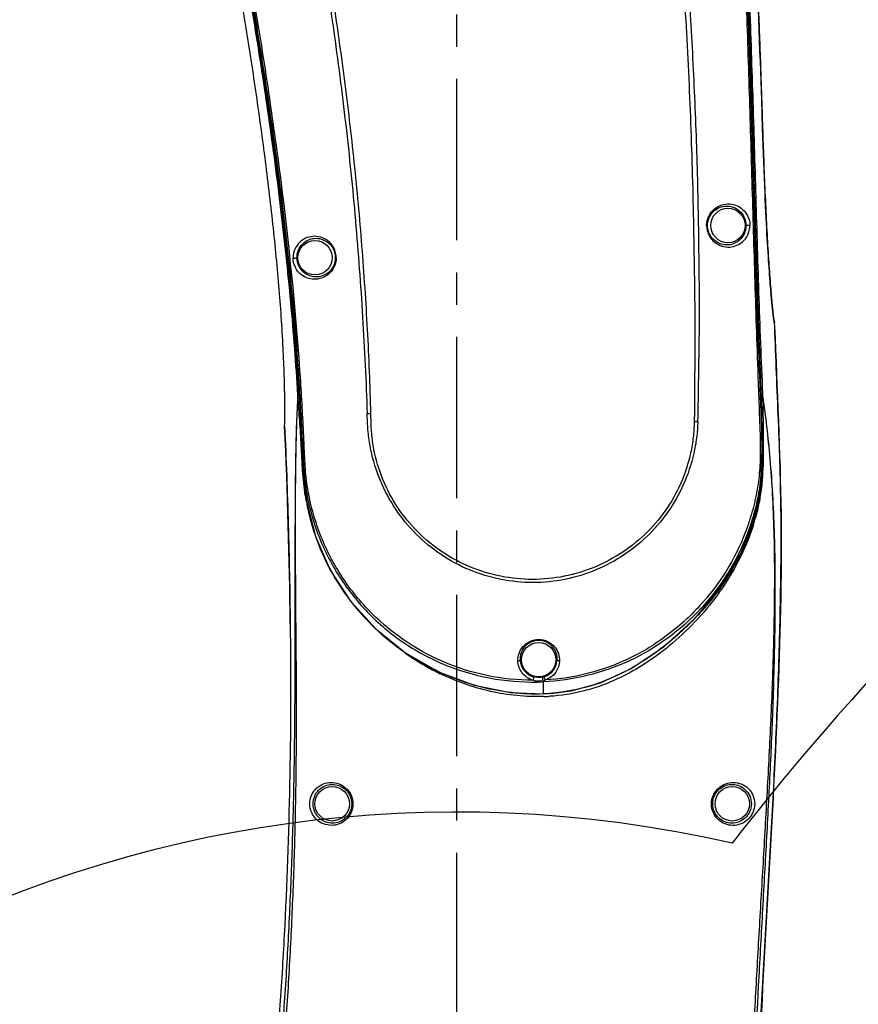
# Model space of a CAD drawing. Header units: millimetres. Extents: x 5828 to 6704, y 123 to 421.
# Tile 279 of 288: x 6553 to 6562, y 349 to 360. Entities that reach past the tile are written whole.
import ezdxf

# ---------------------------------------------------------------- set-up
doc = ezdxf.new("R2010")
doc.units = ezdxf.units.MM
doc.linetypes.add('CENTER', pattern=[0.6, 0.375, -0.075, 0.075, -0.075])
for name, color, linetype in [('中心线', 7, 'Continuous'), ('外形图', 7, 'Continuous'), ('尺寸标注', 7, 'Continuous'), ('运动范围', 7, 'Continuous')]:
    doc.layers.add(name, color=color, linetype=linetype)
doc.styles.add('微软雅黑', font='msyh.ttc', dxfattribs={"height": 1.5})
doc.dimstyles.new('尺寸标注_1_20比例', dxfattribs={"dimtxt": 1.5, "dimasz": 1.25, "dimexe": 0.5, "dimexo": 0.4, "dimgap": 0.5, "dimtad": 1, "dimdec": 1, "dimlfac": 20, "dimdsep": 46, "dimtxsty": '微软雅黑', "dimcen": 0.09, "dimadec": 0, "dimazin": 0, "dimtp": 0.01, "dimtm": 0.01, "dimtfac": 1, "dimtdec": 1, "dimtofl": 0, "dimtmove": 0, "dimatfit": 3, "dimfxl": 1, "dimtolj": 1, "dimarcsym": 0})

# ---------------------------------------------------------------- blocks, each defined once
blk = doc.blocks.new('*D1144')
at = {"layer": 'Defpoints', "color": 0}
for p in [(6557.796, 395.67), (6487.648, 286.241), (6537.997, 286.241)]:
    blk.add_point(p, dxfattribs=at)
at = {"layer": '尺寸标注', "color": 0, "lineweight": -2}
for p, q in [((6557.396, 395.67), (6487.148, 395.67)), ((6487.648, 394.42), (6487.648, 287.491)), ((6537.597, 286.241), (6487.148, 286.241))]:
    blk.add_line(p, q, dxfattribs=at)
at = {"layer": '尺寸标注', "color": 0}
for points in [[(6487.856, 394.42), (6487.439, 394.42), (6487.648, 395.67)], [(6487.439, 287.491), (6487.856, 287.491), (6487.648, 286.241)]]:
    blk.add_solid(points, dxfattribs=at)
at = {"layer": '尺寸标注', "color": 0, "insert": (6486.376, 340.956), "char_height": 1.5, "attachment_point": 5, "rotation": 90, "style": '微软雅黑'}
blk.add_mtext('\\A1;\\A1;{\\fAlibaba PuHuiTi 3.0 55 Regular|b0|i0|c134|p18;2188.6}', dxfattribs=at)

msp = doc.modelspace()

# ---------------------------------------------------------------- linework, layer by layer
at = {"layer": '中心线', "linetype": 'CENTER', "ltscale": 5}
msp.add_line((6557.7962, 330.8596), (6557.7962, 371.8928), dxfattribs=at)
at = {"layer": '外形图', "linetype": 'ByBlock'}
for p, q in [((6561.3489, 359.1664), (6561.3384, 359.4874)), ((6561.4885, 356.8938), (6561.4886, 356.8938)), ((6561.49, 356.8542), (6561.4886, 356.8938)), ((6555.9624, 356.048), (6555.9633, 356.2149)), ((6555.9474, 356.047), (6555.9463, 356.0603)), ((6555.9624, 356.048), (6555.9624, 356.0481)), ((6561.3322, 356.049), (6561.3321, 356.049)), ((6561.3484, 356.0709), (6561.3488, 356.0492)), ((6555.793, 355.6964), (6555.7931, 355.6968)), ((6555.7931, 355.698), (6555.7932, 355.7005)), ((6555.7931, 355.6968), (6555.7931, 355.698)), ((6556.0002, 355.5373), (6556.0181, 355.538)), ((6558.8009, 352.724), (6558.8003, 352.7368)), ((6558.8042, 352.5823), (6558.804, 352.5869))]:
    msp.add_line(p, q, dxfattribs=at)
for points in [[(6561.3384, 359.4874), (6561.3347, 359.598), (6561.3309, 359.7104), (6561.327, 359.8248), (6561.323, 359.941), (6561.3189, 360.0591), (6561.3146, 360.1791), (6561.3101, 360.301), (6561.3056, 360.4248), (6561.3008, 360.5506), (6561.2959, 360.6784), (6561.2908, 360.8082), (6561.2855, 360.94), (6561.28, 361.0738), (6561.2744, 361.2063)], [(6561.4855, 356.9047), (6561.4853, 356.9051), (6561.4851, 356.9059), (6561.4848, 356.907), (6561.4844, 356.9085), (6561.484, 356.9103), (6561.4835, 356.9125), (6561.483, 356.915), (6561.4824, 356.9179), (6561.4818, 356.9212), (6561.4812, 356.9248), (6561.4805, 356.9289), (6561.4797, 356.9335), (6561.479, 356.9385), (6561.4781, 356.9442), (6561.4772, 356.9504), (6561.4763, 356.9573), (6561.4753, 356.9649), (6561.4742, 356.9732), (6561.4731, 356.9823), (6561.4719, 356.9921), (6561.4706, 357.0028), (6561.4693, 357.0143), (6561.4679, 357.0267), (6561.4665, 357.04), (6561.465, 357.0542), (6561.4634, 357.0694), (6561.4618, 357.0856), (6561.46, 357.103), (6561.4582, 357.1215), (6561.4564, 357.1414), (6561.4544, 357.1627), (6561.4524, 357.1854), (6561.4502, 357.2096), (6561.448, 357.2353), (6561.4457, 357.2626), (6561.4433, 357.2915), (6561.4408, 357.3219), (6561.4383, 357.3541), (6561.4357, 357.3879), (6561.433, 357.4234), (6561.4303, 357.4606), (6561.4275, 357.4996), (6561.4247, 357.5403), (6561.4218, 357.5829), (6561.4188, 357.6273), (6561.4159, 357.6737), (6561.4128, 357.7221), (6561.4098, 357.7725), (6561.4066, 357.825), (6561.4035, 357.8797), (6561.4003, 357.9367), (6561.3971, 357.9962), (6561.3939, 358.0581), (6561.3906, 358.1227), (6561.3873, 358.1902), (6561.384, 358.2609), (6561.3805, 358.3354), (6561.3771, 358.4139), (6561.3735, 358.4964), (6561.37, 358.5827), (6561.3664, 358.6727), (6561.3628, 358.766), (6561.3593, 358.8624), (6561.3558, 358.9616), (6561.3523, 359.063), (6561.3489, 359.1664)], [(6555.9624, 356.048), (6556.003, 355.3102), (6556.0465, 354.8261), (6556.1528, 354.4148), (6556.3245, 354.024), (6556.5579, 353.6635), (6556.8516, 353.3384), (6557.1971, 353.0608), (6557.5836, 352.8404), (6557.9978, 352.6846), (6558.4186, 352.5991), (6558.8042, 352.5823)], [(6558.8042, 352.5823), (6559.1248, 352.6177), (6559.4647, 352.7125), (6559.8212, 352.8789), (6560.2035, 353.1364), (6560.5772, 353.4768), (6560.8768, 353.8458), (6561.0946, 354.2163), (6561.2421, 354.5959), (6561.3241, 354.9761), (6561.3454, 355.4165), (6561.3321, 356.049)]]:
    msp.add_lwpolyline(points, dxfattribs=at)
for centre in [(6560.9462, 358.0303), (6556.1462, 357.6553), (6558.7462, 352.9803), (6556.3462, 351.3053), (6560.9962, 351.3053)]:
    msp.add_circle(centre, 0.2, dxfattribs=at)
for centre, radius, start, end in [((6522.3599, 354.0446), 33.6734, 2.54062, 3.69533), ((6521.2211, 353.9239), 34.8344, 2.65586, 3.77268), ((6628.635, 357.3479), 67.3154, 181.105612, 181.290794), ((6556.7589, 358.1029), 2.2597, 269.85042, 270.93718), ((6560.6211, 359.3607), 3.6107, 268.93893, 269.60669), ((6555.8182, 355.6978), 0.0252, 177.87172, 181.92522), ((6493.4563, 352.7732), 62.4053, 0.571318, 2.685326), ((6558.7486, 355.2963), 2.745, 188.48891, 190.62774), ((6558.4039, 355.2328), 2.3945, 190.65431, 196.62975), ((6558.9251, 355.2847), 2.4305, 342.4263, 344.35672), ((6558.6027, 355.2943), 2.6026, 196.67496, 201.44298), ((6558.8783, 355.4476), 2.9227, 234.92881, 240.87061), ((6558.8519, 355.401), 2.8691, 240.87812, 244.18224), ((6558.7457, 352.99), 0.2154, 182.577, 254.39777), ((6558.7462, 352.99), 0.2155, 288.73638, 357.41251), ((6558.7473, 352.9865), 0.2117, 282.64452, 288.74967), ((6558.7471, 352.9232), 0.1938, 285.9247, 293.59647), ((6512.1728, 351.5861), 46.6419, 1.22953, 1.39798), ((6558.7333, 354.9481), 2.3967, 271.66809, 273.28641), ((6558.7443, 354.5882), 2.0023, 271.70803, 278.33173)]:
    msp.add_arc(centre, radius, start, end, dxfattribs=at)
for points, knots in [([(6555.9624, 356.048), (6555.9181, 356.7966), (6555.8118, 357.9174), (6555.6096, 359.4037), (6555.4349, 360.5153), (6555.2417, 361.6239), (6555.0703, 362.5458), (6554.929, 363.2827), (6554.8403, 363.7431), (6554.7684, 364.1116), (6554.7159, 364.3887), (6554.6847, 364.67), (6554.681, 365.0473), (6554.7387, 365.5175), (6554.9093, 366.0594), (6555.1753, 366.5617), (6555.6434, 367.1547), (6556.4194, 367.7221), (6557.3472, 367.9749), (6558.1035, 367.969), (6558.8463, 367.8273), (6559.7083, 367.3995), (6560.4871, 366.5539), (6560.7736, 365.8387), (6560.8468, 365.4708)], [0, 0, 0, 0, 0.1247917, 0.1872028, 0.2496184, 0.3120389, 0.3744642, 0.405678, 0.4368941, 0.4525041, 0.4681491, 0.4838328, 0.4995247, 0.5308662, 0.5622118, 0.5935573, 0.6249072, 0.6873639, 0.749846, 0.7812273, 0.8126111, 0.8751059, 0.9375611, 1, 1, 1, 1]), ([(6555.9633, 356.2149), (6555.9164, 356.9525), (6555.8069, 358.0566), (6555.6044, 359.5208), (6555.4301, 360.6158), (6555.2397, 361.7081), (6555.0676, 362.6158), (6554.9323, 363.3426), (6554.8249, 363.8863), (6554.7102, 364.4293), (6554.6804, 364.9859), (6554.7543, 365.5385), (6554.9799, 366.244), (6555.4956, 367.0328), (6556.4033, 367.7003), (6557.3099, 367.9574), (6558.0507, 367.9624), (6558.7808, 367.8362), (6559.6335, 367.4369), (6560.2916, 366.7625), (6560.6483, 366.1137), (6560.7692, 365.7619), (6560.8114, 365.5821)], [0, 0, 0, 0, 0.1251593, 0.1877469, 0.2503347, 0.3129225, 0.3755113, 0.4068024, 0.4381018, 0.4693939, 0.5006898, 0.5319808, 0.5632672, 0.6255852, 0.6879068, 0.7502252, 0.78151, 0.8127948, 0.8751164, 0.9374338, 0.9687148, 1, 1, 1, 1]), ([(6555.98, 356.2159), (6555.9324, 356.9498), (6555.8243, 358.0485), (6555.6242, 359.5059), (6555.4521, 360.596), (6555.2625, 361.6832), (6555.0941, 362.5874), (6554.9557, 363.3101), (6554.8688, 363.7617), (6554.7982, 364.1231), (6554.7461, 364.395), (6554.716, 364.6713), (6554.7124, 365.0417), (6554.768, 365.5034), (6554.9878, 366.2114), (6555.4969, 367.006), (6556.4024, 367.6805), (6557.3104, 367.9405), (6558.0529, 367.9447), (6558.7837, 367.816), (6559.636, 367.4101), (6560.4162, 366.5961), (6560.7142, 365.902), (6560.796, 365.5431)], [0, 0, 0, 0, 0.1247573, 0.1871516, 0.2495548, 0.3119584, 0.3743747, 0.4055846, 0.4367913, 0.4523864, 0.4680604, 0.4837492, 0.4994594, 0.5308169, 0.562181, 0.6246738, 0.6872137, 0.7497609, 0.7811627, 0.8125605, 0.8750743, 0.9375493, 1, 1, 1, 1]), ([(6560.5963, 355.7502), (6560.6029, 355.9206), (6560.6061, 356.2619), (6560.6185, 356.9442), (6560.6103, 357.7974), (6560.592, 358.8211), (6560.5487, 359.8441), (6560.4906, 360.8664), (6560.4138, 361.8875), (6560.3368, 362.7373), (6560.2643, 363.4161), (6560.2051, 363.9245), (6560.1449, 364.433), (6560.0749, 364.9394), (6560.0206, 365.3644), (6559.9111, 365.6887), (6559.7699, 365.9996), (6559.5283, 366.3554), (6559.1508, 366.7059), (6558.7046, 366.9639), (6558.0506, 367.1654), (6557.1718, 367.1293), (6556.4009, 366.7072), (6555.9431, 366.1991), (6555.6927, 365.7484), (6555.5475, 365.254), (6555.5259, 364.9103), (6555.5348, 364.74)], [0, 0, 0, 0, 0.0312836, 0.0625723, 0.1251543, 0.1877424, 0.2503326, 0.3129244, 0.3755167, 0.4381081, 0.4694033, 0.5006974, 0.5319887, 0.5632765, 0.5945506, 0.610205, 0.6258543, 0.6570983, 0.6883203, 0.7195482, 0.7508003, 0.8129311, 0.8750064, 0.9062254, 0.9374669, 0.9687263, 1, 1, 1, 1]), ([(6556.7959, 355.8435), (6556.7881, 356.1688), (6556.761, 356.8192), (6556.6964, 357.7937), (6556.6079, 358.7666), (6556.4927, 359.7369), (6556.3565, 360.7044), (6556.2249, 361.508), (6556.1055, 362.1482), (6556.0113, 362.6273), (6555.9121, 363.1054), (6555.8029, 363.5812), (6555.6977, 364.057), (6555.5665, 364.5272), (6555.5493, 365.0177), (6555.6376, 365.4988), (6555.8309, 365.9487), (6556.2097, 366.4758), (6556.887, 366.9593), (6557.8638, 367.144), (6558.8286, 366.9019), (6559.603, 366.2795), (6559.8941, 365.6786), (6559.9666, 365.3657)], [0, 0, 0, 0, 0.0627754, 0.1255806, 0.188407, 0.2512405, 0.3140712, 0.3769025, 0.4083143, 0.4397187, 0.4711219, 0.5025092, 0.5338952, 0.5651845, 0.5963927, 0.6276245, 0.6588543, 0.6900471, 0.752034, 0.814057, 0.8760608, 0.9380324, 1, 1, 1, 1]), ([(6560.796, 365.5431), (6560.8178, 365.4476), (6560.8515, 365.2547), (6560.8806, 364.9632), (6560.9081, 364.672), (6560.9463, 364.2841), (6560.9846, 363.7983), (6561.0431, 363.021), (6561.0983, 362.0481), (6561.15, 360.8801), (6561.1893, 359.7116), (6561.2237, 358.5431), (6561.2576, 357.3747), (6561.2825, 356.5958), (6561.2975, 356.2065)], [0, 0, 0, 0, 0.0314121, 0.0626852, 0.0939483, 0.1252025, 0.1876933, 0.2501987, 0.3751873, 0.5001704, 0.6251418, 0.7501035, 0.8750549, 1, 1, 1, 1]), ([(6560.8114, 365.5821), (6560.8561, 365.3916), (6560.905, 365.002), (6560.9532, 364.4173), (6561.0042, 363.8324), (6561.0589, 363.0515), (6561.1151, 362.0746), (6561.1654, 360.9015), (6561.2042, 359.728), (6561.238, 358.5543), (6561.273, 357.3807), (6561.299, 356.5983), (6561.3151, 356.2073)], [0, 0, 0, 0, 0.0624927, 0.1249875, 0.1874896, 0.2499905, 0.3749911, 0.4999926, 0.6249945, 0.7499964, 0.8749982, 1, 1, 1, 1]), ([(6559.9666, 365.3657), (6559.9892, 365.2683), (6560.0182, 365.0695), (6560.0546, 364.7709), (6560.0947, 364.4721), (6560.1415, 364.0729), (6560.1978, 363.5738), (6560.2615, 362.9743), (6560.3164, 362.374), (6560.3825, 361.573), (6560.4499, 360.5705), (6560.5107, 359.3665), (6560.541, 358.3622), (6560.5542, 357.5586), (6560.5625, 356.9559), (6560.5604, 356.4536), (6560.558, 356.0519), (6560.5568, 355.851), (6560.5543, 355.7507)], [0, 0, 0, 0, 0.0311132, 0.0623765, 0.0936314, 0.1248812, 0.1874041, 0.2499163, 0.3124274, 0.3749412, 0.499958, 0.6249789, 0.7499933, 0.8125108, 0.875019, 0.9375193, 0.9687751, 1, 1, 1, 1]), ([(6560.8468, 365.4708), (6560.8852, 365.2775), (6560.9219, 364.8845), (6560.9784, 364.2973), (6561.0234, 363.709), (6561.0793, 362.9246), (6561.1322, 361.9429), (6561.1814, 360.7643), (6561.2193, 359.5854), (6561.2527, 358.4064), (6561.2883, 357.2276), (6561.3151, 356.4418), (6561.3321, 356.049)], [0, 0, 0, 0, 0.0626363, 0.1251368, 0.1876401, 0.2501405, 0.3751374, 0.5001253, 0.6251043, 0.7500759, 0.875037, 1, 1, 1, 1]), ([(6560.8553, 365.4723), (6560.8739, 365.3762), (6560.8948, 365.2307), (6560.9156, 365.0359), (6560.935, 364.841), (6560.9587, 364.5972), (6560.9848, 364.3045), (6561.0093, 364.0116), (6561.0402, 363.621), (6561.0745, 363.1322), (6561.11, 362.5453), (6561.1411, 361.9581), (6561.168, 361.3705), (6561.1914, 360.7826), (6561.2123, 360.1944), (6561.2382, 359.4097), (6561.2619, 358.6247), (6561.2847, 357.8393), (6561.3028, 357.25), (6561.324, 356.6605), (6561.3403, 356.2675), (6561.3484, 356.0709)], [0, 0, 0, 0, 0.0311789, 0.0467834, 0.0623883, 0.0935903, 0.1247953, 0.1560007, 0.187206, 0.2496263, 0.3120589, 0.3744996, 0.4369533, 0.499425, 0.5619163, 0.6244272, 0.7495135, 0.8120946, 0.8747025, 0.9373366, 1, 1, 1, 1]), ([(6555.5348, 364.74), (6555.5397, 364.6464), (6555.5608, 364.4596), (6555.6252, 364.186), (6555.694, 363.9137), (6555.7729, 363.5475), (6555.8762, 363.0908), (6555.987, 362.5396), (6556.0924, 361.9874), (6556.2231, 361.249), (6556.3638, 360.3221), (6556.5081, 359.2066), (6556.6217, 358.0875), (6556.7037, 356.9661), (6556.7411, 356.2176), (6556.753, 355.8432)], [0, 0, 0, 0, 0.031256, 0.0624733, 0.0936914, 0.1249212, 0.1873941, 0.2498895, 0.3123996, 0.3749195, 0.4999736, 0.6250307, 0.7500701, 0.8750708, 1, 1, 1, 1]), ([(6555.9463, 356.0603), (6555.9359, 356.2406), (6555.9119, 356.601), (6555.8511, 357.3207), (6555.7545, 358.2185), (6555.6128, 359.2925), (6555.4756, 360.1846), (6555.3569, 360.8967), (6555.2642, 361.43), (6555.1684, 361.9626), (6555.0699, 362.4946), (6554.9698, 363.0262), (6554.8848, 363.4689), (6554.8169, 363.823), (6554.7653, 364.0885), (6554.716, 364.3543), (6554.6925, 364.5331), (6554.685, 364.6228)], [0, 0, 0, 0, 0.0625425, 0.125089, 0.2501818, 0.3752517, 0.5002929, 0.5628021, 0.6252988, 0.6877801, 0.7502465, 0.8127043, 0.8751595, 0.9063775, 0.9376005, 0.9688227, 1, 1, 1, 1]), ([(6555.7932, 355.7005), (6555.7947, 355.7417), (6555.7963, 355.8482), (6555.7955, 356.0432), (6555.7894, 356.3036), (6555.7713, 356.7404), (6555.7292, 357.3441), (6555.6548, 358.0991), (6555.5615, 358.8712), (6555.4535, 359.6461), (6555.3335, 360.4202), (6555.247, 360.9353), (6555.2025, 361.1926)], [0, 0, 0, 0, 0.0223538, 0.0577543, 0.1058199, 0.1635962, 0.2948786, 0.4339966, 0.5751213, 0.7167047, 0.8583516, 1, 1, 1, 1]), ([(6561.2744, 361.2063), (6561.284, 360.9815), (6561.3019, 360.5319), (6561.3237, 359.9322), (6561.336, 359.5573), (6561.3409, 359.4073)], [0, 0, 0, 0, 0.3749783, 0.749904, 1, 1, 1, 1]), ([(6561.3409, 359.4073), (6561.3491, 359.1549), (6561.3614, 358.7789), (6561.3824, 358.2846), (6561.3999, 357.9342), (6561.4191, 357.6142), (6561.4388, 357.3398), (6561.4573, 357.1257), (6561.4698, 357.0049), (6561.4762, 356.9568)], [0, 0, 0, 0, 0.308618, 0.4597951, 0.6045718, 0.7373769, 0.8515678, 0.9407265, 1, 1, 1, 1]), ([(6560.6987, 358.0304), (6560.6987, 358.07), (6560.7177, 358.1465), (6560.8058, 358.2525), (6560.9619, 358.3024), (6561.1072, 358.2415), (6561.185, 358.1405), (6561.2018, 358.0693), (6561.202, 358.0309)], [0, 0, 0, 0, 0.1527996, 0.2901669, 0.5181171, 0.7298991, 0.8518893, 1, 1, 1, 1]), ([(6560.7083, 358.0303), (6560.7083, 358.0662), (6560.7253, 358.1355), (6560.8045, 358.2309), (6560.9442, 358.2748), (6561.0729, 358.2191), (6561.1412, 358.1284), (6561.1561, 358.0647), (6561.1562, 358.0303)], [0, 0, 0, 0, 0.1549244, 0.2931759, 0.5201899, 0.7301917, 0.8515613, 1, 1, 1, 1]), ([(6560.6987, 358.0304), (6560.6988, 357.9907), (6560.7175, 357.9138), (6560.8068, 357.8069), (6560.9654, 357.7581), (6561.1099, 357.8217), (6561.1744, 357.9073), (6561.1964, 357.9729), (6561.2035, 358.011), (6561.2019, 358.0309)], [0, 0, 0, 0, 0.1526835, 0.2908836, 0.5216855, 0.734094, 0.8540219, 0.9234184, 1, 1, 1, 1]), ([(6560.6987, 358.0304), (6560.6999, 358.0303), (6560.7031, 358.0303), (6560.7063, 358.0304), (6560.7083, 358.0303)], [0, 0, 0, 0, 0.3745528, 1, 1, 1, 1]), ([(6561.1562, 358.0303), (6561.1563, 357.9965), (6561.1422, 357.934), (6561.076, 357.8431), (6560.9477, 357.7849), (6560.8057, 357.8282), (6560.7255, 357.9245), (6560.7083, 357.9942), (6560.7083, 358.0303)], [0, 0, 0, 0, 0.1452303, 0.264423, 0.4749331, 0.7051298, 0.8447226, 1, 1, 1, 1]), ([(6561.202, 358.0309), (6561.1935, 358.0314), (6561.1805, 358.0319), (6561.1659, 358.0302), (6561.1582, 358.0318), (6561.1562, 358.0303)], [0, 0, 0, 0, 0.5538567, 0.836879, 1, 1, 1, 1]), ([(6556.3925, 357.6536), (6556.3924, 357.6932), (6556.3741, 357.7709), (6556.2833, 357.8791), (6556.1215, 357.9261), (6555.9781, 357.8587), (6555.9054, 357.7574), (6555.892, 357.6895), (6555.8911, 357.6531)], [0, 0, 0, 0, 0.1528323, 0.2941515, 0.5292886, 0.7420781, 0.8597078, 1, 1, 1, 1]), ([(6555.9365, 357.6553), (6555.936, 357.7138), (6555.9818, 357.8265), (6556.1395, 357.9004), (6556.2843, 357.8591), (6556.3656, 357.7615), (6556.3826, 357.6912), (6556.3824, 357.6553)], [0, 0, 0, 0, 0.2534799, 0.465429, 0.7010997, 0.8443114, 1, 1, 1, 1]), ([(6555.8911, 357.6531), (6555.8994, 357.6515), (6555.913, 357.6511), (6555.9264, 357.6532), (6555.9356, 357.6529), (6555.9365, 357.6553)], [0, 0, 0, 0, 0.5529573, 0.8329832, 1, 1, 1, 1]), ([(6556.3925, 357.6536), (6556.3924, 357.6153), (6556.3742, 357.5413), (6556.2896, 357.4365), (6556.1361, 357.3838), (6555.9888, 357.4417), (6555.9089, 357.5428), (6555.8914, 357.6147), (6555.8911, 357.6531)], [0, 0, 0, 0, 0.1488483, 0.2829999, 0.5103164, 0.7252314, 0.8507166, 1, 1, 1, 1]), ([(6556.3824, 357.6553), (6556.3822, 357.6205), (6556.366, 357.5538), (6556.2903, 357.4595), (6556.1531, 357.4126), (6556.0226, 357.4658), (6555.9524, 357.5565), (6555.9368, 357.6207), (6555.9365, 357.6553)], [0, 0, 0, 0, 0.150729, 0.2856646, 0.5119517, 0.7251095, 0.8501064, 1, 1, 1, 1]), ([(6556.3925, 357.6536), (6556.3902, 357.6538), (6556.3872, 357.6544), (6556.383, 357.6543), (6556.3824, 357.6553)], [0, 0, 0, 0, 0.6770348, 1, 1, 1, 1]), ([(6561.4762, 356.9568), (6561.478, 356.944), (6561.4804, 356.9268), (6561.4842, 356.9069), (6561.4859, 356.8999), (6561.4869, 356.8972)], [0, 0, 0, 0, 0.6424768, 0.857807, 1, 1, 1, 1]), ([(6561.4869, 356.8972), (6561.487, 356.8968), (6561.4875, 356.8956), (6561.488, 356.8945), (6561.4885, 356.8938)], [0, 0, 0, 0, 0.3218746, 1, 1, 1, 1]), ([(6561.4892, 356.8542), (6561.5158, 356.1256), (6561.5924, 354.6665), (6561.5315, 352.4713), (6561.412, 350.2722), (6561.2844, 348.0635), (6561.2287, 345.8406), (6561.2907, 342.8604), (6561.4839, 340.625), (6561.6876, 339.1442)], [0, 0, 0, 0, 0.1233255, 0.2469986, 0.3711879, 0.4958929, 0.6212051, 0.7471707, 1, 1, 1, 1]), ([(6561.6873, 339.1452), (6561.6366, 339.5135), (6561.546, 340.2522), (6561.4341, 341.3634), (6561.3479, 342.4777), (6561.288, 343.5938), (6561.2523, 344.7102), (6561.2413, 345.8257), (6561.2555, 346.9394), (6561.2927, 348.0504), (6561.347, 349.1588), (6561.4105, 350.2646), (6561.4731, 351.3684), (6561.5246, 352.4703), (6561.5533, 353.3874), (6561.5646, 354.12), (6561.5649, 354.6683), (6561.5543, 355.2158), (6561.5337, 355.7624), (6561.5102, 356.3084), (6561.4964, 356.6723), (6561.49, 356.8542)], [0, 0, 0, 0, 0.0628804, 0.1258593, 0.1888809, 0.2519049, 0.3148891, 0.3777878, 0.4405736, 0.5032441, 0.565806, 0.6282593, 0.6905923, 0.7527881, 0.8148304, 0.8457875, 0.8766983, 0.9075668, 0.9384046, 0.9692165, 1, 1, 1, 1]), ([(6555.98, 356.2162), (6555.9778, 356.216), (6555.9722, 356.2156), (6555.9667, 356.2153), (6555.9633, 356.2149)], [0, 0, 0, 0, 0.3979691, 1, 1, 1, 1]), ([(6561.2975, 356.2063), (6561.2998, 356.2064), (6561.3057, 356.2068), (6561.3116, 356.2068), (6561.3151, 356.2073)], [0, 0, 0, 0, 0.3984951, 1, 1, 1, 1]), ([(6561.2975, 356.2065), (6561.3018, 356.0834), (6561.3105, 355.8369), (6561.3211, 355.5905), (6561.3224, 355.467)], [0, 0, 0, 0, 0.4994783, 1, 1, 1, 1]), ([(6561.3151, 356.2083), (6561.3164, 356.196), (6561.3223, 356.143), (6561.3278, 356.0899), (6561.3321, 356.049)], [0, 0, 0, 0, 0.2305749, 1, 1, 1, 1]), ([(6561.3151, 356.2073), (6561.3199, 356.084), (6561.3294, 355.8373), (6561.3409, 355.5907), (6561.3427, 355.4674)], [0, 0, 0, 0, 0.5000062, 1, 1, 1, 1]), ([(6555.9463, 356.0612), (6555.9396, 355.9515), (6555.9291, 355.7183), (6555.9168, 355.207), (6555.9128, 354.5006), (6555.9138, 353.7591), (6555.9131, 353.1344), (6555.9121, 352.8146), (6555.9111, 352.6533)], [0, 0, 0, 0, 0.0967244, 0.205412, 0.4502086, 0.7184615, 0.8580784, 1, 1, 1, 1]), ([(6555.9464, 356.0595), (6555.9398, 355.9495), (6555.9295, 355.7158), (6555.921, 355.347), (6555.9168, 354.9447), (6555.9159, 354.5917), (6555.9164, 354.2979), (6555.9173, 354.0707), (6555.9186, 353.8397), (6555.9199, 353.6452), (6555.9212, 353.488), (6555.9222, 353.3692), (6555.9232, 353.2498), (6555.9243, 353.1299), (6555.9251, 353.0297), (6555.9258, 352.9493), (6555.9262, 352.8889), (6555.9266, 352.8284), (6555.9268, 352.778), (6555.927, 352.7426), (6555.927, 352.7224), (6555.9272, 352.7072), (6555.9273, 352.6921), (6555.9268, 352.6769), (6555.9272, 352.6617), (6555.9291, 352.6516), (6555.9303, 352.6467)], [0, 0, 0, 0, 0.0968243, 0.205567, 0.3242139, 0.4504172, 0.5157721, 0.5823879, 0.6501035, 0.7187644, 0.7534024, 0.7882211, 0.8232028, 0.8583302, 0.8935868, 0.9112586, 0.9289567, 0.9466793, 0.9644245, 0.9733049, 0.9777467, 0.982191, 0.9866355, 0.9910776, 0.9955346, 1, 1, 1, 1]), ([(6556.0337, 354.8911), (6556.0194, 354.9867), (6556.0002, 355.1792), (6555.9891, 355.4205), (6555.9789, 355.6134), (6555.9661, 355.8062), (6555.9549, 355.9507), (6555.9474, 356.047)], [0, 0, 0, 0, 0.2501279, 0.5000815, 0.6250487, 0.7500257, 1, 1, 1, 1]), ([(6561.3488, 356.0492), (6561.3506, 355.9304), (6561.355, 355.7521), (6561.358, 355.5142), (6561.3571, 355.2761), (6561.3456, 355.0379), (6561.3095, 354.8024), (6561.2816, 354.6866), (6561.2656, 354.6293)], [0, 0, 0, 0, 0.2497739, 0.3747462, 0.499918, 0.750081, 0.87495, 1, 1, 1, 1]), ([(6561.478, 352.65), (6561.483, 352.8119), (6561.4915, 353.1332), (6561.4977, 353.6101), (6561.4967, 354.0757), (6561.4841, 354.6608), (6561.4513, 355.214), (6561.3977, 355.7268), (6561.3654, 355.9612), (6561.3484, 356.0722)], [0, 0, 0, 0, 0.1417041, 0.281118, 0.4172414, 0.5489834, 0.7930437, 0.901766, 1, 1, 1, 1]), ([(6561.4602, 352.6448), (6561.4606, 352.655), (6561.4639, 352.6751), (6561.465, 352.7056), (6561.4655, 352.7361), (6561.4669, 352.7664), (6561.4679, 352.7968), (6561.4693, 352.8373), (6561.4716, 352.908), (6561.4747, 353.0087), (6561.4793, 353.1693), (6561.4841, 353.3687), (6561.4893, 353.6835), (6561.4911, 354.0692), (6561.4836, 354.5197), (6561.4649, 354.9496), (6561.4354, 355.3527), (6561.3973, 355.7234), (6561.3654, 355.9586), (6561.3484, 356.0699)], [0, 0, 0, 0, 0.0089117, 0.0177887, 0.0266517, 0.0355133, 0.0443683, 0.0532176, 0.0708986, 0.106182, 0.1413479, 0.2112653, 0.2805273, 0.4165737, 0.5483428, 0.6743223, 0.7926457, 0.9015503, 1, 1, 1, 1]), ([(6560.5963, 355.7502), (6560.5937, 355.6875), (6560.5851, 355.5622), (6560.5396, 355.3153), (6560.4024, 354.8977), (6560.0341, 354.3731), (6559.4932, 354.0291), (6559.0088, 353.8948), (6558.5073, 353.8565), (6557.8809, 353.997), (6557.3577, 354.3681), (6557.048, 354.7645), (6556.878, 355.1028), (6556.7913, 355.4062), (6556.7591, 355.6553), (6556.7553, 355.7806), (6556.753, 355.8432)], [0, 0, 0, 0, 0.0313351, 0.0626795, 0.1253161, 0.2499108, 0.3745308, 0.4371615, 0.4998183, 0.6245476, 0.7492657, 0.8119627, 0.8746548, 0.9373724, 0.9686939, 1, 1, 1, 1]), ([(6560.5543, 355.7507), (6560.5527, 355.6893), (6560.5462, 355.5665), (6560.5046, 355.324), (6560.4097, 355.0298), (6560.2274, 354.7063), (6559.9046, 354.3329), (6559.372, 353.995), (6558.6282, 353.8664), (6557.8916, 354.0309), (6557.3759, 354.3942), (6557.0726, 354.7839), (6556.9071, 355.116), (6556.8263, 355.4145), (6556.7994, 355.659), (6556.7974, 355.782), (6556.7959, 355.8435)], [0, 0, 0, 0, 0.0312641, 0.0625149, 0.1250519, 0.1876195, 0.2502405, 0.3750197, 0.4999908, 0.6249425, 0.7497331, 0.8123734, 0.8749446, 0.9374351, 0.968648, 1, 1, 1, 1]), ([(6561.3367, 355.8315), (6561.3387, 355.7406), (6561.3434, 355.559), (6561.3483, 355.2864), (6561.3342, 355.0137), (6561.2713, 354.6553), (6561.1195, 354.2235), (6560.8325, 353.7568), (6560.4689, 353.3481), (6560.0452, 353.0022), (6559.5678, 352.7332), (6559.214, 352.6332), (6559.0345, 352.6071)], [0, 0, 0, 0, 0.0625618, 0.1251216, 0.1876701, 0.2502177, 0.3751339, 0.5000855, 0.6251013, 0.7501213, 0.8751064, 1, 1, 1, 1]), ([(6555.793, 355.6966), (6555.8115, 355.3136), (6555.8386, 354.5467), (6555.8541, 353.7794), (6555.8585, 353.3954)], [0, 0, 0, 0, 0.499572, 1, 1, 1, 1]), ([(6556.0002, 355.5373), (6556.0044, 355.4444), (6556.0094, 355.2586), (6556.034, 354.9803), (6556.0918, 354.7069), (6556.2042, 354.3522), (6556.4149, 353.9342), (6556.7662, 353.4969), (6557.2007, 353.1411), (6557.8627, 352.7996), (6558.4317, 352.7066), (6558.8009, 352.724)], [0, 0, 0, 0, 0.0626405, 0.1252681, 0.1878926, 0.2505183, 0.3756039, 0.5007142, 0.6258511, 0.7510093, 1, 1, 1, 1]), ([(6558.6807, 352.7416), (6558.324, 352.7417), (6557.6026, 352.8901), (6556.8518, 353.4186), (6556.4123, 353.9877), (6556.2137, 354.3936), (6556.1074, 354.7368), (6556.0521, 355.0012), (6556.0275, 355.2696), (6556.0223, 355.4488), (6556.0181, 355.5381)], [0, 0, 0, 0, 0.2493066, 0.4985664, 0.6238284, 0.7491428, 0.8119018, 0.8746846, 0.9375193, 1, 1, 1, 1]), ([(6561.3427, 355.4674), (6561.3439, 355.3811), (6561.342, 355.2083), (6561.3135, 354.9504), (6561.2565, 354.6975), (6561.1515, 354.3685), (6560.9583, 353.9795), (6560.5408, 353.4287), (6559.8309, 352.9054), (6559.1437, 352.7397), (6558.8009, 352.724)], [0, 0, 0, 0, 0.062709, 0.1254064, 0.1881025, 0.2508, 0.3760409, 0.50132, 0.7506426, 1, 1, 1, 1]), ([(6561.3221, 355.4671), (6561.3228, 355.3819), (6561.3198, 355.2116), (6561.2904, 354.9577), (6561.2331, 354.7088), (6561.077, 354.2254), (6560.7544, 353.707), (6560.2489, 353.2525), (6559.6701, 352.8957), (6559.162, 352.7639), (6558.8247, 352.7456)], [0, 0, 0, 0, 0.0628752, 0.1255789, 0.1882886, 0.2510503, 0.5003691, 0.6255532, 0.7507048, 1, 1, 1, 1]), ([(6561.3221, 355.4669), (6561.3272, 355.467), (6561.334, 355.4664), (6561.3401, 355.4677), (6561.3424, 355.467), (6561.3427, 355.4674)], [0, 0, 0, 0, 0.735692, 0.9316876, 1, 1, 1, 1]), ([(6556.0027, 355.3178), (6556.0062, 355.2426), (6556.0118, 355.0921), (6556.0445, 354.7926), (6556.136, 354.4256), (6556.3181, 354.0104), (6556.6503, 353.5067), (6557.2154, 352.9919), (6557.7754, 352.7448), (6558.0659, 352.6697)], [0, 0, 0, 0, 0.0626389, 0.1252679, 0.2504169, 0.3755685, 0.5007367, 0.7503257, 1, 1, 1, 1]), ([(6561.2422, 354.5509), (6561.201, 354.4207), (6561.0972, 354.167), (6560.8209, 353.6958), (6560.4533, 353.284), (6560.0215, 352.9499), (6559.7238, 352.7806), (6559.4714, 352.676), (6559.2106, 352.5952), (6559.0068, 352.5632), (6558.8707, 352.5553)], [0, 0, 0, 0, 0.1251613, 0.2501632, 0.4997712, 0.6248109, 0.7498589, 0.8124241, 0.8750126, 1, 1, 1, 1]), ([(6555.8585, 353.3954), (6555.8652, 352.812), (6555.8629, 351.6441), (6555.8139, 350.1843), (6555.7449, 349.0168), (6555.6781, 348.1413), (6555.5965, 347.2666), (6555.5012, 346.3927), (6555.3913, 345.5201), (6555.262, 344.6498), (6555.1119, 343.7825), (6554.9438, 342.9182), (6554.761, 342.0566), (6554.5644, 341.1979), (6554.3587, 340.3412), (6554.2171, 339.771), (6554.1442, 339.4865)], [0, 0, 0, 0, 0.1244904, 0.249171, 0.3115765, 0.3740209, 0.4365038, 0.4990237, 0.5615724, 0.6241443, 0.6867435, 0.7493685, 0.8120083, 0.8746587, 0.9373252, 1, 1, 1, 1]), ([(6558.5044, 352.9651), (6558.5021, 353.0242), (6558.5473, 353.158), (6558.7478, 353.249), (6558.9462, 353.1562), (6558.9907, 353.0237), (6558.9883, 352.9651)], [0, 0, 0, 0, 0.2339515, 0.5021952, 0.7678681, 1, 1, 1, 1]), ([(6558.9614, 352.9803), (6558.9637, 353.0324), (6558.9247, 353.1508), (6558.7472, 353.2341), (6558.5679, 353.1524), (6558.5281, 353.0328), (6558.5304, 352.9803)], [0, 0, 0, 0, 0.2309792, 0.4977061, 0.7673063, 1, 1, 1, 1]), ([(6558.6807, 352.7416), (6558.6302, 352.756), (6558.5407, 352.8171), (6558.5063, 352.9179), (6558.5044, 352.9651)], [0, 0, 0, 0, 0.5263883, 1, 1, 1, 1]), ([(6558.9883, 352.9651), (6558.9865, 352.9199), (6558.9549, 352.8236), (6558.8723, 352.7618), (6558.8247, 352.7456)], [0, 0, 0, 0, 0.4732439, 1, 1, 1, 1]), ([(6558.9883, 352.9651), (6558.9851, 352.965), (6558.9749, 352.9658), (6558.9619, 352.9728), (6558.9614, 352.9803)], [0, 0, 0, 0, 0.3000416, 1, 1, 1, 1]), ([(6558.8031, 352.5524), (6558.6997, 352.5494), (6558.4923, 352.5567), (6558.0836, 352.623), (6557.7883, 352.7284), (6557.6024, 352.8183)], [0, 0, 0, 0, 0.2501748, 0.5004526, 1, 1, 1, 1]), ([(6558.6807, 352.7416), (6558.6847, 352.7494), (6558.6883, 352.7619), (6558.6898, 352.7749), (6558.6893, 352.7816), (6558.6877, 352.7825)], [0, 0, 0, 0, 0.6152432, 0.8710205, 1, 1, 1, 1]), ([(6558.8003, 352.7368), (6558.7965, 352.745), (6558.7932, 352.7586), (6558.7921, 352.7719), (6558.7923, 352.7791), (6558.7937, 352.7799)], [0, 0, 0, 0, 0.6076619, 0.8917551, 1, 1, 1, 1]), ([(6558.8247, 352.7456), (6558.8206, 352.7526), (6558.8162, 352.7644), (6558.814, 352.7771), (6558.8134, 352.7848), (6558.8154, 352.786)], [0, 0, 0, 0, 0.5746687, 0.8366968, 1, 1, 1, 1]), ([(6555.9111, 352.6533), (6555.9096, 352.3788), (6555.9053, 351.8291), (6555.8879, 351.0048), (6555.8576, 350.1806), (6555.8147, 349.3572), (6555.7585, 348.5344), (6555.6663, 347.4388), (6555.5218, 346.072), (6555.3301, 344.7107), (6555.1403, 343.6278), (6554.9821, 342.8185), (6554.811, 342.0119), (6554.629, 341.2078), (6554.4376, 340.4058), (6554.3049, 339.8725), (6554.2383, 339.6059)], [0, 0, 0, 0, 0.0624415, 0.1249948, 0.1874818, 0.249988, 0.3124987, 0.3750039, 0.5000106, 0.6250148, 0.687516, 0.7500176, 0.812516, 0.8750127, 0.9375072, 1, 1, 1, 1]), ([(6555.9273, 352.6497), (6555.9251, 352.6499), (6555.9213, 352.6503), (6555.9162, 352.6512), (6555.9131, 352.6521), (6555.9113, 352.6528), (6555.9111, 352.6533)], [0, 0, 0, 0, 0.3915875, 0.6943341, 0.8977296, 1, 1, 1, 1]), ([(6555.9273, 352.6497), (6555.9278, 352.377), (6555.9275, 351.831), (6555.9145, 351.0122), (6555.8871, 350.1936), (6555.8473, 349.3756), (6555.7938, 348.5584), (6555.7269, 347.7421), (6555.6483, 346.9269), (6555.5266, 345.8418), (6555.3768, 344.7599), (6555.1913, 343.6838), (6555.036, 342.8797), (6554.868, 342.0783), (6554.689, 341.2792), (6554.5006, 340.4824), (6554.3696, 339.9525), (6554.3037, 339.6876)], [0, 0, 0, 0, 0.0624531, 0.1250031, 0.1874912, 0.2499963, 0.3125057, 0.3750102, 0.4375145, 0.5000188, 0.6250211, 0.6875213, 0.7500217, 0.8125193, 0.875015, 0.9375085, 1, 1, 1, 1]), ([(6561.5695, 339.332), (6561.4963, 339.8828), (6561.4039, 340.7116), (6561.311, 341.8193), (6561.2361, 342.9284), (6561.1761, 344.3169), (6561.1581, 345.9845), (6561.19, 347.374), (6561.2377, 348.4846), (6561.2817, 349.3173), (6561.3306, 350.1495), (6561.3791, 350.982), (6561.4254, 351.8144), (6561.4521, 352.3696), (6561.4625, 352.6471)], [0, 0, 0, 0, 0.1249847, 0.1874862, 0.2499866, 0.3749842, 0.4999866, 0.6249915, 0.6874948, 0.7500041, 0.8125096, 0.8749956, 0.937544, 1, 1, 1, 1]), ([(6561.6252, 339.241), (6561.5875, 339.5183), (6561.5177, 340.0737), (6561.4298, 340.9087), (6561.357, 341.7452), (6561.278, 342.8619), (6561.2134, 344.26), (6561.1911, 345.9395), (6561.2254, 347.6187), (6561.2922, 349.0167), (6561.355, 350.1344), (6561.4022, 350.9729), (6561.4458, 351.8113), (6561.4692, 352.3705), (6561.478, 352.65)], [0, 0, 0, 0, 0.0624929, 0.1249905, 0.1874921, 0.2499931, 0.3749908, 0.499994, 0.6249995, 0.7500115, 0.8125175, 0.875003, 0.9375536, 1, 1, 1, 1]), ([(6561.4625, 352.6451), (6561.4663, 352.6456), (6561.4712, 352.6464), (6561.4764, 352.6482), (6561.478, 352.6494), (6561.4782, 352.65)], [0, 0, 0, 0, 0.6761669, 0.8813692, 1, 1, 1, 1]), ([(6556.0862, 351.305), (6556.0861, 351.3396), (6556.0971, 351.3919), (6556.131, 351.451), (6556.1736, 351.4996), (6556.2411, 351.5422), (6556.3335, 351.5599), (6556.427, 351.5434), (6556.4965, 351.5007), (6556.5408, 351.4511), (6556.5757, 351.3913), (6556.5872, 351.3384), (6556.5872, 351.3035)], [0, 0, 0, 0, 0.1327707, 0.1973004, 0.2598454, 0.3793913, 0.495479, 0.6128498, 0.7357167, 0.8001608, 0.8662071, 1, 1, 1, 1]), ([(6556.1237, 351.3053), (6556.1237, 351.3368), (6556.1338, 351.3842), (6556.1648, 351.4375), (6556.203, 351.4809), (6556.2629, 351.5189), (6556.3448, 351.5354), (6556.4282, 351.5217), (6556.4908, 351.4842), (6556.5311, 351.4397), (6556.5631, 351.3854), (6556.5735, 351.3371), (6556.5735, 351.3053)], [0, 0, 0, 0, 0.134368, 0.1990816, 0.261443, 0.3797659, 0.4942172, 0.6101663, 0.7325551, 0.7973343, 0.8641854, 1, 1, 1, 1]), ([(6560.7552, 351.3029), (6560.7553, 351.3381), (6560.7669, 351.3916), (6560.8025, 351.4519), (6560.8476, 351.5017), (6560.9181, 351.5439), (6561.0119, 351.5594), (6561.1037, 351.5408), (6561.1702, 351.4982), (6561.2123, 351.4499), (6561.2461, 351.3911), (6561.2571, 351.3389), (6561.257, 351.3042)], [0, 0, 0, 0, 0.1348471, 0.2016229, 0.266786, 0.3905407, 0.5079893, 0.6233477, 0.7414898, 0.8032529, 0.867192, 1, 1, 1, 1]), ([(6560.7688, 351.3053), (6560.7687, 351.3375), (6560.7793, 351.3864), (6560.812, 351.4411), (6560.8531, 351.4857), (6560.9166, 351.5228), (6561.0002, 351.5355), (6561.0814, 351.5182), (6561.153, 351.472), (6561.2056, 351.3984), (6561.2187, 351.3368), (6561.2186, 351.3053)], [0, 0, 0, 0, 0.1372369, 0.2050126, 0.2706298, 0.3940779, 0.5101217, 0.6237828, 0.7405877, 0.8655373, 1, 1, 1, 1]), ([(6556.5872, 351.3035), (6556.5872, 351.2693), (6556.5764, 351.2176), (6556.5429, 351.1588), (6556.5001, 351.1096), (6556.4315, 351.0662), (6556.3372, 351.0487), (6556.2429, 351.0666), (6556.1742, 351.1101), (6556.1312, 351.1595), (6556.0974, 351.2185), (6556.0863, 351.2706), (6556.0862, 351.305)], [0, 0, 0, 0, 0.1312833, 0.1954549, 0.2583035, 0.3800443, 0.4990705, 0.618088, 0.7400513, 0.8032476, 0.8678994, 1, 1, 1, 1]), ([(6556.5735, 351.3053), (6556.5734, 351.2743), (6556.5635, 351.2275), (6556.5331, 351.1745), (6556.4948, 351.1304), (6556.4337, 351.0915), (6556.3498, 351.0753), (6556.2656, 351.0905), (6556.2038, 351.129), (6556.1648, 351.1731), (6556.1338, 351.2265), (6556.1237, 351.2739), (6556.1237, 351.3053)], [0, 0, 0, 0, 0.1324447, 0.1967615, 0.2594786, 0.3804169, 0.4982686, 0.6161829, 0.7376049, 0.8009132, 0.8660719, 1, 1, 1, 1]), ([(6561.257, 351.3042), (6561.2569, 351.2694), (6561.2456, 351.2169), (6561.2111, 351.1576), (6561.1676, 351.1084), (6561.0986, 351.0655), (6561.0047, 351.0482), (6560.9109, 351.0659), (6560.8426, 351.109), (6560.7998, 351.158), (6560.7662, 351.2168), (6560.7552, 351.2686), (6560.7552, 351.3029)], [0, 0, 0, 0, 0.1333321, 0.1985046, 0.2619536, 0.3837558, 0.5021293, 0.6204014, 0.7415825, 0.8042583, 0.8683654, 1, 1, 1, 1]), ([(6561.2186, 351.3053), (6561.2186, 351.2736), (6561.2082, 351.2257), (6561.1766, 351.172), (6561.1372, 351.128), (6561.0753, 351.0901), (6560.9915, 351.0754), (6560.9081, 351.0918), (6560.8346, 351.1387), (6560.7819, 351.2128), (6560.7688, 351.2742), (6560.7688, 351.3053)], [0, 0, 0, 0, 0.1354994, 0.201318, 0.2649542, 0.3862442, 0.5035189, 0.6206503, 0.7409997, 0.867143, 1, 1, 1, 1])]:
    msp.add_open_spline(points, degree=3, knots=knots, dxfattribs=at)
for points in [[(6561.4886, 356.8938), (6561.4884, 356.8985), (6561.4868, 356.9034), (6561.4841, 356.9072)], [(6555.9624, 356.0481), (6555.9787, 355.8048), (6555.9914, 355.5613), (6556.0027, 355.3178)], [(6558.5044, 352.9651), (6558.5145, 352.9651), (6558.5298, 352.9703), (6558.5304, 352.9803)], [(6558.7937, 352.7799), (6558.7592, 352.7721), (6558.7217, 352.773), (6558.6877, 352.7825)], [(6558.0659, 352.6697), (6558.3056, 352.6078), (6558.5566, 352.5785), (6558.804, 352.5869)], [(6558.8003, 352.7368), (6558.762, 352.7256), (6558.718, 352.7275), (6558.6807, 352.7416)]]:
    msp.add_open_spline(points, degree=3, dxfattribs=at)
at = {"layer": '运动范围'}
for centre, radius, start, end in [((6557.7962, 336.8553), 58.815, 350, 225), ((6585.3708, 331.9931), 30.815, 113.72131, 142.27869), ((6557.7962, 336.8553), 14.3524, 77.11671, 240.80898)]:
    msp.add_arc(centre, radius, start, end, dxfattribs=at)

# ---------------------------------------------------------------- dimensions: what is measured, and where the dimension line sits
at = {"layer": '尺寸标注'}
dim = msp.add_linear_dim(base=(6487.6476, 286.2413), p1=(6557.7962, 395.6702), p2=(6537.9972, 286.2413), angle=90, text='\\A1;{\\fAlibaba PuHuiTi 3.0 55 Regular|b0|i0|c134|p18;2188.6}', dimstyle='尺寸标注_1_20比例', dxfattribs=at)
dim.commit()
dim.dimension.update_dxf_attribs({"geometry": '*D1144', "text_midpoint": (6487.6476, 340.9558), "dimtype": 160})

doc.saveas('drawing.dxf')
